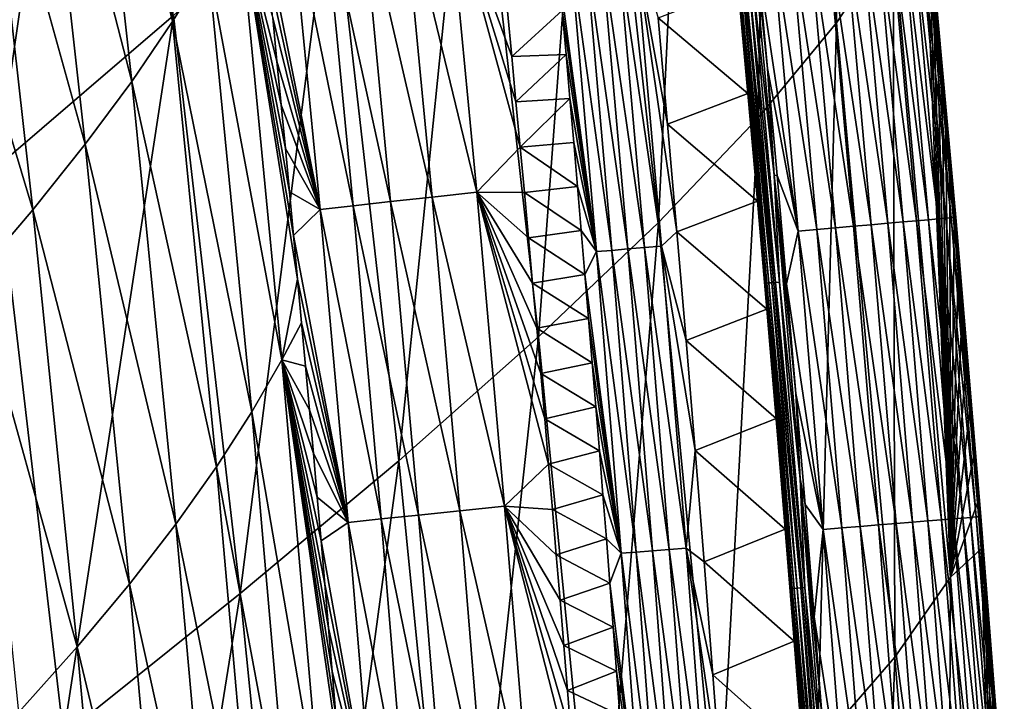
# Model space of a CAD drawing. Header units: millimetres. Extents: x -300 to 300, y -500 to 500.
# Tile 916 of 988: x 269 to 294, y 193 to 210. Entities that reach past the tile are written whole.
import ezdxf

# ---------------------------------------------------------------- set-up
doc = ezdxf.new("R2010")
doc.units = ezdxf.units.MM
doc.header["$LTSCALE"] = 81.481481
for name, color, linetype in [('19', 7, 'CONTINUOUS'), ('21', 7, 'CONTINUOUS'), ('23', 7, 'CONTINUOUS'), ('26', 7, 'CONTINUOUS'), ('27', 7, 'CONTINUOUS'), ('29', 7, 'CONTINUOUS'), ('30', 7, 'CONTINUOUS'), ('32', 7, 'CONTINUOUS')]:
    doc.layers.add(name, color=color, linetype=linetype)

msp = doc.modelspace()

# ---------------------------------------------------------------- linework, layer by layer
at = {"layer": '19', "color": 7, "linetype": 'CONTINUOUS'}
for points in [[(289.863, 210.028, 14.469), (289.672, 227.949, 9.778), (288.202, 225.666, 14.521), (289.863, 210.028, 14.469)], [(291.305, 212.197, 9.745), (289.672, 227.949, 9.778), (289.863, 210.028, 14.469), (291.305, 212.197, 9.745)], [(287.864, 207.604, 18.968), (288.202, 225.666, 14.521), (286.183, 223.105, 19.038), (287.864, 207.604, 18.968)], [(289.863, 210.028, 14.469), (288.202, 225.666, 14.521), (287.864, 207.604, 18.968), (289.863, 210.028, 14.469)], [(268.458, 206.356, 38.413), (271.082, 224.475, 35.071), (266.59, 220.392, 38.545), (268.458, 206.356, 38.413)], [(272.959, 210.211, 34.947), (271.082, 224.475, 35.071), (268.458, 206.356, 38.413), (272.959, 210.211, 34.947)], [(285.326, 204.93, 23.249), (286.183, 223.105, 19.038), (283.63, 220.273, 23.333), (285.326, 204.93, 23.249)], [(287.864, 207.604, 18.968), (286.183, 223.105, 19.038), (285.326, 204.93, 23.249), (287.864, 207.604, 18.968)], [(282.268, 202.012, 27.316), (283.63, 220.273, 23.333), (280.564, 217.175, 27.413), (282.268, 202.012, 27.316)], [(285.326, 204.93, 23.249), (283.63, 220.273, 23.333), (282.268, 202.012, 27.316), (285.326, 204.93, 23.249)], [(278.708, 198.857, 31.175), (280.564, 217.175, 27.413), (277, 213.819, 31.282), (278.708, 198.857, 31.175)], [(282.268, 202.012, 27.316), (280.564, 217.175, 27.413), (278.708, 198.857, 31.175), (282.268, 202.012, 27.316)], [(274.665, 195.469, 34.831), (277, 213.819, 31.282), (272.959, 210.211, 34.947), (274.665, 195.469, 34.831)], [(278.708, 198.857, 31.175), (277, 213.819, 31.282), (274.665, 195.469, 34.831), (278.708, 198.857, 31.175)], [(291.305, 212.197, 9.745), (292.77, 195.885, 9.714), (292.111, 213.06, 5.847), (291.305, 212.197, 9.745)], [(292.111, 213.06, 5.847), (292.77, 195.885, 9.714), (292.221, 211.884, 5.843), (292.111, 213.06, 5.847)], [(291.354, 193.842, 14.42), (291.305, 212.197, 9.745), (289.863, 210.028, 14.469), (291.354, 193.842, 14.42)], [(292.77, 195.885, 9.714), (291.305, 212.197, 9.745), (291.354, 193.842, 14.42), (292.77, 195.885, 9.714)], [(292.221, 211.884, 5.843), (292.77, 195.885, 9.714), (292.331, 210.708, 5.838), (292.221, 211.884, 5.843)], [(292.331, 210.708, 5.838), (292.77, 195.885, 9.714), (292.439, 209.533, 5.833), (292.331, 210.708, 5.838)], [(270.156, 191.856, 38.29), (272.959, 210.211, 34.947), (268.458, 206.356, 38.413), (270.156, 191.856, 38.29)], [(274.665, 195.469, 34.831), (272.959, 210.211, 34.947), (270.156, 191.856, 38.29), (274.665, 195.469, 34.831)], [(289.375, 191.567, 18.904), (289.863, 210.028, 14.469), (287.864, 207.604, 18.968), (289.375, 191.567, 18.904)], [(291.354, 193.842, 14.42), (289.863, 210.028, 14.469), (289.375, 191.567, 18.904), (291.354, 193.842, 14.42)], [(292.439, 209.533, 5.833), (292.77, 195.885, 9.714), (292.546, 208.358, 5.828), (292.439, 209.533, 5.833)], [(292.546, 208.358, 5.828), (292.77, 195.885, 9.714), (292.651, 207.182, 5.824), (292.546, 208.358, 5.828)], [(286.852, 189.064, 23.171), (287.864, 207.604, 18.968), (285.326, 204.93, 23.249), (286.852, 189.064, 23.171)], [(289.375, 191.567, 18.904), (287.864, 207.604, 18.968), (286.852, 189.064, 23.171), (289.375, 191.567, 18.904)], [(292.651, 207.182, 5.824), (292.77, 195.885, 9.714), (292.756, 206.007, 5.819), (292.651, 207.182, 5.824)], [(270.156, 191.856, 38.29), (268.458, 206.356, 38.413), (265.2, 188.022, 41.556), (270.156, 191.856, 38.29)], [(292.756, 206.007, 5.819), (292.77, 195.885, 9.714), (292.859, 204.832, 5.814), (292.756, 206.007, 5.819)], [(283.803, 186.339, 27.226), (285.326, 204.93, 23.249), (282.268, 202.012, 27.316), (283.803, 186.339, 27.226)], [(286.852, 189.064, 23.171), (285.326, 204.93, 23.249), (283.803, 186.339, 27.226), (286.852, 189.064, 23.171)], [(292.859, 204.832, 5.814), (292.77, 195.885, 9.714), (292.961, 203.657, 5.81), (292.859, 204.832, 5.814)], [(292.961, 203.657, 5.81), (292.77, 195.885, 9.714), (293.062, 202.482, 5.805), (292.961, 203.657, 5.81)], [(293.062, 202.482, 5.805), (292.77, 195.885, 9.714), (293.162, 201.308, 5.801), (293.062, 202.482, 5.805)], [(280.247, 183.397, 31.075), (282.268, 202.012, 27.316), (278.708, 198.857, 31.175), (280.247, 183.397, 31.075)], [(283.803, 186.339, 27.226), (282.268, 202.012, 27.316), (280.247, 183.397, 31.075), (283.803, 186.339, 27.226)], [(293.162, 201.308, 5.801), (292.77, 195.885, 9.714), (293.261, 200.133, 5.796), (293.162, 201.308, 5.801)], [(293.261, 200.133, 5.796), (292.77, 195.885, 9.714), (293.359, 198.959, 5.792), (293.261, 200.133, 5.796)], [(276.202, 180.244, 34.722), (278.708, 198.857, 31.175), (274.665, 195.469, 34.831), (276.202, 180.244, 34.722)], [(280.247, 183.397, 31.075), (278.708, 198.857, 31.175), (276.202, 180.244, 34.722), (280.247, 183.397, 31.075)], [(293.359, 198.959, 5.792), (292.77, 195.885, 9.714), (293.456, 197.784, 5.787), (293.359, 198.959, 5.792)], [(293.456, 197.784, 5.787), (292.77, 195.885, 9.714), (293.551, 196.61, 5.783), (293.456, 197.784, 5.787)], [(292.77, 195.885, 9.714), (294.071, 179.003, 9.684), (293.551, 196.61, 5.783), (292.77, 195.885, 9.714)], [(293.551, 196.61, 5.783), (294.071, 179.003, 9.684), (293.646, 195.436, 5.779), (293.551, 196.61, 5.783)], [(292.679, 177.1, 14.374), (292.77, 195.885, 9.714), (291.354, 193.842, 14.42), (292.679, 177.1, 14.374)], [(294.071, 179.003, 9.684), (292.77, 195.885, 9.714), (292.679, 177.1, 14.374), (294.071, 179.003, 9.684)], [(271.687, 176.885, 38.174), (274.665, 195.469, 34.831), (270.156, 191.856, 38.29), (271.687, 176.885, 38.174)], [(276.202, 180.244, 34.722), (274.665, 195.469, 34.831), (271.687, 176.885, 38.174), (276.202, 180.244, 34.722)], [(293.646, 195.436, 5.779), (294.071, 179.003, 9.684), (293.739, 194.262, 5.774), (293.646, 195.436, 5.779)], [(293.739, 194.262, 5.774), (294.071, 179.003, 9.684), (293.832, 193.088, 5.77), (293.739, 194.262, 5.774)], [(290.72, 174.986, 18.844), (291.354, 193.842, 14.42), (289.375, 191.567, 18.904), (290.72, 174.986, 18.844)], [(292.679, 177.1, 14.374), (291.354, 193.842, 14.42), (290.72, 174.986, 18.844), (292.679, 177.1, 14.374)], [(293.832, 193.088, 5.77), (294.071, 179.003, 9.684), (293.923, 191.914, 5.766), (293.832, 193.088, 5.77)]]:
    msp.add_3dface(points, dxfattribs=at)
at = {"layer": '21', "color": 7, "linetype": 'CONTINUOUS'}
for points in [[(272.94, 210.058, 13.973), (270.688, 219.535, 15.536), (271.734, 221.126, 13.954), (272.94, 210.058, 13.973)], [(272.94, 210.058, 13.973), (271.734, 221.126, 13.954), (273.844, 211.515, 12.408), (272.94, 210.058, 13.973)], [(271.898, 208.529, 15.541), (269.498, 217.868, 17.121), (270.688, 219.535, 15.536), (271.898, 208.529, 15.541)], [(271.898, 208.529, 15.541), (270.688, 219.535, 15.536), (272.94, 210.058, 13.973), (271.898, 208.529, 15.541)], [(270.712, 206.928, 17.112), (268.157, 216.124, 18.707), (269.498, 217.868, 17.121), (270.712, 206.928, 17.112)], [(270.712, 206.928, 17.112), (269.498, 217.868, 17.121), (271.898, 208.529, 15.541), (270.712, 206.928, 17.112)], [(269.376, 205.256, 18.686), (266.665, 214.304, 20.291), (268.157, 216.124, 18.707), (269.376, 205.256, 18.686)], [(269.376, 205.256, 18.686), (268.157, 216.124, 18.707), (270.712, 206.928, 17.112), (269.376, 205.256, 18.686)], [(267.887, 203.511, 20.259), (266.665, 214.304, 20.291), (269.376, 205.256, 18.686), (267.887, 203.511, 20.259)], [(275.727, 201.428, 10.891), (273.844, 211.515, 12.408), (274.62, 212.902, 10.842), (275.727, 201.428, 10.891)], [(275.727, 201.428, 10.891), (274.62, 212.902, 10.842), (276.127, 203.488, 9.726), (275.727, 201.428, 10.891)], [(276.127, 203.488, 9.726), (274.62, 212.902, 10.842), (276.024, 204.6, 9.722), (276.127, 203.488, 9.726)], [(276.024, 204.6, 9.722), (274.62, 212.902, 10.842), (275.919, 205.711, 9.718), (276.024, 204.6, 9.722)], [(275.919, 205.711, 9.718), (274.62, 212.902, 10.842), (275.814, 206.822, 9.713), (275.919, 205.711, 9.718)], [(275.814, 206.822, 9.713), (274.62, 212.902, 10.842), (275.708, 207.933, 9.709), (275.814, 206.822, 9.713)], [(275.708, 207.933, 9.709), (274.62, 212.902, 10.842), (275.6, 209.044, 9.705), (275.708, 207.933, 9.709)], [(275.6, 209.044, 9.705), (274.62, 212.902, 10.842), (275.492, 210.155, 9.7), (275.6, 209.044, 9.705)], [(274.957, 200.099, 12.441), (272.94, 210.058, 13.973), (273.844, 211.515, 12.408), (274.957, 200.099, 12.441)], [(274.957, 200.099, 12.441), (273.844, 211.515, 12.408), (275.727, 201.428, 10.891), (274.957, 200.099, 12.441)], [(274.057, 198.703, 13.992), (271.898, 208.529, 15.541), (272.94, 210.058, 13.973), (274.057, 198.703, 13.992)], [(274.057, 198.703, 13.992), (272.94, 210.058, 13.973), (274.957, 200.099, 12.441), (274.057, 198.703, 13.992)], [(273.02, 197.24, 15.545), (270.712, 206.928, 17.112), (271.898, 208.529, 15.541), (273.02, 197.24, 15.545)], [(273.02, 197.24, 15.545), (271.898, 208.529, 15.541), (274.057, 198.703, 13.992), (273.02, 197.24, 15.545)], [(271.839, 195.71, 17.103), (269.376, 205.256, 18.686), (270.712, 206.928, 17.112), (271.839, 195.71, 17.103)], [(271.839, 195.71, 17.103), (270.712, 206.928, 17.112), (273.02, 197.24, 15.545), (271.839, 195.71, 17.103)], [(270.507, 194.112, 18.665), (267.887, 203.511, 20.259), (269.376, 205.256, 18.686), (270.507, 194.112, 18.665)], [(270.507, 194.112, 18.665), (269.376, 205.256, 18.686), (271.839, 195.71, 17.103), (270.507, 194.112, 18.665)], [(269.022, 192.447, 20.227), (267.887, 203.511, 20.259), (270.507, 194.112, 18.665), (269.022, 192.447, 20.227)], [(276.229, 202.377, 9.73), (275.727, 201.428, 10.891), (276.127, 203.488, 9.726), (276.229, 202.377, 9.73)], [(276.33, 201.265, 9.734), (275.727, 201.428, 10.891), (276.229, 202.377, 9.73), (276.33, 201.265, 9.734)], [(276.748, 189.656, 10.938), (274.957, 200.099, 12.441), (275.727, 201.428, 10.891), (276.748, 189.656, 10.938)], [(276.748, 189.656, 10.938), (275.727, 201.428, 10.891), (277.195, 191.252, 9.77), (276.748, 189.656, 10.938)], [(277.195, 191.252, 9.77), (275.727, 201.428, 10.891), (277.102, 192.365, 9.766), (277.195, 191.252, 9.77)], [(277.102, 192.365, 9.766), (275.727, 201.428, 10.891), (277.009, 193.478, 9.763), (277.102, 192.365, 9.766)], [(277.009, 193.478, 9.763), (275.727, 201.428, 10.891), (276.915, 194.591, 9.759), (277.009, 193.478, 9.763)], [(276.915, 194.591, 9.759), (275.727, 201.428, 10.891), (276.82, 195.704, 9.755), (276.915, 194.591, 9.759)], [(276.82, 195.704, 9.755), (275.727, 201.428, 10.891), (276.724, 196.816, 9.751), (276.82, 195.704, 9.755)], [(276.724, 196.816, 9.751), (275.727, 201.428, 10.891), (276.627, 197.928, 9.747), (276.724, 196.816, 9.751)], [(276.627, 197.928, 9.747), (275.727, 201.428, 10.891), (276.529, 199.041, 9.743), (276.627, 197.928, 9.747)], [(276.529, 199.041, 9.743), (275.727, 201.428, 10.891), (276.43, 200.153, 9.739), (276.529, 199.041, 9.743)], [(276.43, 200.153, 9.739), (275.727, 201.428, 10.891), (276.33, 201.265, 9.734), (276.43, 200.153, 9.739)], [(275.983, 188.388, 12.473), (274.057, 198.703, 13.992), (274.957, 200.099, 12.441), (275.983, 188.388, 12.473)], [(275.983, 188.388, 12.473), (274.957, 200.099, 12.441), (276.748, 189.656, 10.938), (275.983, 188.388, 12.473)], [(275.088, 187.057, 14.01), (273.02, 197.24, 15.545), (274.057, 198.703, 13.992), (275.088, 187.057, 14.01)], [(275.088, 187.057, 14.01), (274.057, 198.703, 13.992), (275.983, 188.388, 12.473), (275.088, 187.057, 14.01)], [(274.056, 185.664, 15.55), (271.839, 195.71, 17.103), (273.02, 197.24, 15.545), (274.056, 185.664, 15.55)], [(274.056, 185.664, 15.55), (273.02, 197.24, 15.545), (275.088, 187.057, 14.01), (274.056, 185.664, 15.55)], [(272.88, 184.209, 17.095), (270.507, 194.112, 18.665), (271.839, 195.71, 17.103), (272.88, 184.209, 17.095)], [(272.88, 184.209, 17.095), (271.839, 195.71, 17.103), (274.056, 185.664, 15.55), (272.88, 184.209, 17.095)], [(271.552, 182.69, 18.646), (269.022, 192.447, 20.227), (270.507, 194.112, 18.665), (271.552, 182.69, 18.646)], [(271.552, 182.69, 18.646), (270.507, 194.112, 18.665), (272.88, 184.209, 17.095), (271.552, 182.69, 18.646)]]:
    msp.add_3dface(points, dxfattribs=at)
at = {"layer": '23', "color": 7, "linetype": 'CONTINUOUS'}
for points in [[(281.584, 209.165, 2.367), (281.474, 210.321, 2.37), (282.872, 210.343, 1.313), (281.584, 209.165, 2.367)], [(282.971, 209.22, 1.314), (281.584, 209.165, 2.367), (282.872, 210.343, 1.313), (282.971, 209.22, 1.314)], [(281.693, 208.01, 2.364), (281.584, 209.165, 2.367), (282.971, 209.22, 1.314), (281.693, 208.01, 2.364)], [(283.069, 208.097, 1.316), (281.693, 208.01, 2.364), (282.971, 209.22, 1.314), (283.069, 208.097, 1.316)], [(281.801, 206.854, 2.36), (281.693, 208.01, 2.364), (283.069, 208.097, 1.316), (281.801, 206.854, 2.36)], [(283.167, 206.974, 1.317), (281.801, 206.854, 2.36), (283.069, 208.097, 1.316), (283.167, 206.974, 1.317)], [(283.263, 205.85, 1.319), (281.801, 206.854, 2.36), (283.167, 206.974, 1.317), (283.263, 205.85, 1.319)], [(281.908, 205.699, 2.357), (281.801, 206.854, 2.36), (283.263, 205.85, 1.319), (281.908, 205.699, 2.357)], [(283.358, 204.727, 1.32), (281.908, 205.699, 2.357), (283.263, 205.85, 1.319), (283.358, 204.727, 1.32)], [(282.013, 204.543, 2.354), (281.908, 205.699, 2.357), (283.358, 204.727, 1.32), (282.013, 204.543, 2.354)], [(283.452, 203.604, 1.321), (282.013, 204.543, 2.354), (283.358, 204.727, 1.32), (283.452, 203.604, 1.321)], [(282.117, 203.388, 2.351), (282.013, 204.543, 2.354), (283.452, 203.604, 1.321), (282.117, 203.388, 2.351)], [(283.545, 202.48, 1.323), (282.117, 203.388, 2.351), (283.452, 203.604, 1.321), (283.545, 202.48, 1.323)], [(282.221, 202.233, 2.348), (282.117, 203.388, 2.351), (283.545, 202.48, 1.323), (282.221, 202.233, 2.348)], [(283.638, 201.356, 1.324), (282.221, 202.233, 2.348), (283.545, 202.48, 1.323), (283.638, 201.356, 1.324)], [(282.323, 201.077, 2.345), (282.221, 202.233, 2.348), (283.638, 201.356, 1.324), (282.323, 201.077, 2.345)], [(283.729, 200.232, 1.325), (282.323, 201.077, 2.345), (283.638, 201.356, 1.324), (283.729, 200.232, 1.325)], [(282.424, 199.922, 2.341), (282.323, 201.077, 2.345), (283.729, 200.232, 1.325), (282.424, 199.922, 2.341)], [(283.819, 199.109, 1.327), (282.424, 199.922, 2.341), (283.729, 200.232, 1.325), (283.819, 199.109, 1.327)], [(282.524, 198.767, 2.338), (282.424, 199.922, 2.341), (283.819, 199.109, 1.327), (282.524, 198.767, 2.338)], [(283.908, 197.985, 1.328), (282.524, 198.767, 2.338), (283.819, 199.109, 1.327), (283.908, 197.985, 1.328)], [(282.622, 197.612, 2.335), (282.524, 198.767, 2.338), (283.908, 197.985, 1.328), (282.622, 197.612, 2.335)], [(283.997, 196.86, 1.329), (282.622, 197.612, 2.335), (283.908, 197.985, 1.328), (283.997, 196.86, 1.329)], [(282.72, 196.457, 2.332), (282.622, 197.612, 2.335), (283.997, 196.86, 1.329), (282.72, 196.457, 2.332)], [(284.084, 195.736, 1.33), (282.72, 196.457, 2.332), (283.997, 196.86, 1.329), (284.084, 195.736, 1.33)], [(282.817, 195.302, 2.329), (282.72, 196.457, 2.332), (284.084, 195.736, 1.33), (282.817, 195.302, 2.329)], [(284.17, 194.612, 1.332), (282.817, 195.302, 2.329), (284.084, 195.736, 1.33), (284.17, 194.612, 1.332)], [(282.912, 194.147, 2.326), (282.817, 195.302, 2.329), (284.17, 194.612, 1.332), (282.912, 194.147, 2.326)], [(284.256, 193.488, 1.333), (282.912, 194.147, 2.326), (284.17, 194.612, 1.332), (284.256, 193.488, 1.333)], [(283.007, 192.992, 2.323), (282.912, 194.147, 2.326), (284.256, 193.488, 1.333), (283.007, 192.992, 2.323)], [(284.34, 192.363, 1.334), (283.007, 192.992, 2.323), (284.256, 193.488, 1.333), (284.34, 192.363, 1.334)], [(283.1, 191.838, 2.32), (283.007, 192.992, 2.323), (284.34, 192.363, 1.334), (283.1, 191.838, 2.32)]]:
    msp.add_3dface(points, dxfattribs=at)
at = {"layer": '26', "color": 7, "linetype": 'CONTINUOUS'}
for points in [[(279.931, 213.704, 3.368), (280.694, 205.705, 3.355), (278.789, 213.571, 4.472), (279.931, 213.704, 3.368)], [(281.474, 210.321, 2.37), (281.584, 209.165, 2.367), (279.931, 213.704, 3.368), (281.474, 210.321, 2.37)], [(281.584, 209.165, 2.367), (281.693, 208.01, 2.364), (279.931, 213.704, 3.368), (281.584, 209.165, 2.367)], [(281.693, 208.01, 2.364), (281.801, 206.854, 2.36), (279.931, 213.704, 3.368), (281.693, 208.01, 2.364)], [(279.931, 213.704, 3.368), (281.801, 206.854, 2.36), (280.694, 205.705, 3.355), (279.931, 213.704, 3.368)], [(277.734, 213.448, 5.668), (278.498, 205.465, 5.673), (276.778, 213.334, 6.945), (277.734, 213.448, 5.668)], [(278.789, 213.571, 4.472), (279.552, 205.581, 4.468), (277.734, 213.448, 5.668), (278.789, 213.571, 4.472)], [(277.734, 213.448, 5.668), (279.552, 205.581, 4.468), (278.498, 205.465, 5.673), (277.734, 213.448, 5.668)], [(278.789, 213.571, 4.472), (280.694, 205.705, 3.355), (279.552, 205.581, 4.468), (278.789, 213.571, 4.472)], [(275.271, 212.376, 9.691), (275.929, 213.231, 8.291), (276.699, 205.263, 8.314), (275.271, 212.376, 9.691)], [(276.778, 213.334, 6.945), (277.544, 205.359, 6.959), (275.929, 213.231, 8.291), (276.778, 213.334, 6.945)], [(275.929, 213.231, 8.291), (277.544, 205.359, 6.959), (276.699, 205.263, 8.314), (275.929, 213.231, 8.291)], [(276.778, 213.334, 6.945), (278.498, 205.465, 5.673), (277.544, 205.359, 6.959), (276.778, 213.334, 6.945)], [(275.382, 211.266, 9.696), (275.271, 212.376, 9.691), (276.699, 205.263, 8.314), (275.382, 211.266, 9.696)], [(275.492, 210.155, 9.7), (275.382, 211.266, 9.696), (276.699, 205.263, 8.314), (275.492, 210.155, 9.7)], [(275.6, 209.044, 9.705), (275.492, 210.155, 9.7), (276.699, 205.263, 8.314), (275.6, 209.044, 9.705)], [(275.708, 207.933, 9.709), (275.6, 209.044, 9.705), (276.699, 205.263, 8.314), (275.708, 207.933, 9.709)], [(275.814, 206.822, 9.713), (275.708, 207.933, 9.709), (276.699, 205.263, 8.314), (275.814, 206.822, 9.713)], [(275.919, 205.711, 9.718), (275.814, 206.822, 9.713), (276.699, 205.263, 8.314), (275.919, 205.711, 9.718)], [(281.801, 206.854, 2.36), (281.908, 205.699, 2.357), (280.694, 205.705, 3.355), (281.801, 206.854, 2.36)], [(276.024, 204.6, 9.722), (275.919, 205.711, 9.718), (276.699, 205.263, 8.314), (276.024, 204.6, 9.722)], [(279.552, 205.581, 4.468), (280.261, 197.579, 4.463), (278.498, 205.465, 5.673), (279.552, 205.581, 4.468)], [(280.694, 205.705, 3.355), (281.403, 197.695, 3.342), (279.552, 205.581, 4.468), (280.694, 205.705, 3.355)], [(279.552, 205.581, 4.468), (281.403, 197.695, 3.342), (280.261, 197.579, 4.463), (279.552, 205.581, 4.468)], [(281.908, 205.699, 2.357), (282.013, 204.543, 2.354), (280.694, 205.705, 3.355), (281.908, 205.699, 2.357)], [(282.013, 204.543, 2.354), (282.117, 203.388, 2.351), (280.694, 205.705, 3.355), (282.013, 204.543, 2.354)], [(282.117, 203.388, 2.351), (282.221, 202.233, 2.348), (280.694, 205.705, 3.355), (282.117, 203.388, 2.351)], [(282.221, 202.233, 2.348), (282.323, 201.077, 2.345), (280.694, 205.705, 3.355), (282.221, 202.233, 2.348)], [(282.323, 201.077, 2.345), (282.424, 199.922, 2.341), (280.694, 205.705, 3.355), (282.323, 201.077, 2.345)], [(282.424, 199.922, 2.341), (282.524, 198.767, 2.338), (280.694, 205.705, 3.355), (282.424, 199.922, 2.341)], [(280.694, 205.705, 3.355), (282.524, 198.767, 2.338), (281.403, 197.695, 3.342), (280.694, 205.705, 3.355)], [(277.544, 205.359, 6.959), (278.257, 197.372, 6.972), (276.699, 205.263, 8.314), (277.544, 205.359, 6.959)], [(278.498, 205.465, 5.673), (279.209, 197.471, 5.677), (277.544, 205.359, 6.959), (278.498, 205.465, 5.673)], [(277.544, 205.359, 6.959), (279.209, 197.471, 5.677), (278.257, 197.372, 6.972), (277.544, 205.359, 6.959)], [(278.498, 205.465, 5.673), (280.261, 197.579, 4.463), (279.209, 197.471, 5.677), (278.498, 205.465, 5.673)], [(276.024, 204.6, 9.722), (276.699, 205.263, 8.314), (277.415, 197.282, 8.336), (276.024, 204.6, 9.722)], [(276.699, 205.263, 8.314), (278.257, 197.372, 6.972), (277.415, 197.282, 8.336), (276.699, 205.263, 8.314)], [(276.127, 203.488, 9.726), (276.024, 204.6, 9.722), (277.415, 197.282, 8.336), (276.127, 203.488, 9.726)], [(276.229, 202.377, 9.73), (276.127, 203.488, 9.726), (277.415, 197.282, 8.336), (276.229, 202.377, 9.73)], [(276.33, 201.265, 9.734), (276.229, 202.377, 9.73), (277.415, 197.282, 8.336), (276.33, 201.265, 9.734)], [(276.43, 200.153, 9.739), (276.33, 201.265, 9.734), (277.415, 197.282, 8.336), (276.43, 200.153, 9.739)], [(276.529, 199.041, 9.743), (276.43, 200.153, 9.739), (277.415, 197.282, 8.336), (276.529, 199.041, 9.743)], [(276.627, 197.928, 9.747), (276.529, 199.041, 9.743), (277.415, 197.282, 8.336), (276.627, 197.928, 9.747)], [(282.524, 198.767, 2.338), (282.622, 197.612, 2.335), (281.403, 197.695, 3.342), (282.524, 198.767, 2.338)], [(276.724, 196.816, 9.751), (276.627, 197.928, 9.747), (277.415, 197.282, 8.336), (276.724, 196.816, 9.751)], [(280.261, 197.579, 4.463), (280.919, 189.567, 4.458), (279.209, 197.471, 5.677), (280.261, 197.579, 4.463)], [(281.403, 197.695, 3.342), (282.061, 189.675, 3.328), (280.261, 197.579, 4.463), (281.403, 197.695, 3.342)], [(280.261, 197.579, 4.463), (282.061, 189.675, 3.328), (280.919, 189.567, 4.458), (280.261, 197.579, 4.463)], [(282.622, 197.612, 2.335), (282.72, 196.457, 2.332), (281.403, 197.695, 3.342), (282.622, 197.612, 2.335)], [(282.72, 196.457, 2.332), (282.817, 195.302, 2.329), (281.403, 197.695, 3.342), (282.72, 196.457, 2.332)], [(282.817, 195.302, 2.329), (282.912, 194.147, 2.326), (281.403, 197.695, 3.342), (282.817, 195.302, 2.329)], [(282.912, 194.147, 2.326), (283.007, 192.992, 2.323), (281.403, 197.695, 3.342), (282.912, 194.147, 2.326)], [(283.007, 192.992, 2.323), (283.1, 191.838, 2.32), (281.403, 197.695, 3.342), (283.007, 192.992, 2.323)], [(283.1, 191.838, 2.32), (283.193, 190.683, 2.317), (281.403, 197.695, 3.342), (283.1, 191.838, 2.32)], [(281.403, 197.695, 3.342), (283.193, 190.683, 2.317), (282.061, 189.675, 3.328), (281.403, 197.695, 3.342)], [(276.724, 196.816, 9.751), (277.415, 197.282, 8.336), (278.08, 189.29, 8.356), (276.724, 196.816, 9.751)], [(278.257, 197.372, 6.972), (278.919, 189.374, 6.984), (277.415, 197.282, 8.336), (278.257, 197.372, 6.972)], [(277.415, 197.282, 8.336), (278.919, 189.374, 6.984), (278.08, 189.29, 8.356), (277.415, 197.282, 8.336)], [(279.209, 197.471, 5.677), (279.868, 189.466, 5.68), (278.257, 197.372, 6.972), (279.209, 197.471, 5.677)], [(278.257, 197.372, 6.972), (279.868, 189.466, 5.68), (278.919, 189.374, 6.984), (278.257, 197.372, 6.972)], [(279.209, 197.471, 5.677), (280.919, 189.567, 4.458), (279.868, 189.466, 5.68), (279.209, 197.471, 5.677)], [(276.82, 195.704, 9.755), (276.724, 196.816, 9.751), (278.08, 189.29, 8.356), (276.82, 195.704, 9.755)], [(276.915, 194.591, 9.759), (276.82, 195.704, 9.755), (278.08, 189.29, 8.356), (276.915, 194.591, 9.759)], [(277.009, 193.478, 9.763), (276.915, 194.591, 9.759), (278.08, 189.29, 8.356), (277.009, 193.478, 9.763)], [(277.102, 192.365, 9.766), (277.009, 193.478, 9.763), (278.08, 189.29, 8.356), (277.102, 192.365, 9.766)]]:
    msp.add_3dface(points, dxfattribs=at)
at = {"layer": '27', "color": 7, "linetype": 'CONTINUOUS'}
for points in [[(291.906, 204.975, 1.997), (290.882, 212.565, 1.593), (291.229, 212.598, 2.011), (291.906, 204.975, 1.997)], [(292.206, 205.002, 2.446), (291.229, 212.598, 2.011), (291.528, 212.626, 2.462), (292.206, 205.002, 2.446)], [(291.906, 204.975, 1.997), (291.229, 212.598, 2.011), (292.206, 205.002, 2.446), (291.906, 204.975, 1.997)], [(292.453, 205.023, 2.92), (291.528, 212.626, 2.462), (291.774, 212.649, 2.939), (292.453, 205.023, 2.92)], [(292.206, 205.002, 2.446), (291.528, 212.626, 2.462), (292.453, 205.023, 2.92), (292.206, 205.002, 2.446)], [(292.647, 205.04, 3.41), (291.774, 212.649, 2.939), (291.966, 212.666, 3.432), (292.647, 205.04, 3.41)], [(292.453, 205.023, 2.92), (291.774, 212.649, 2.939), (292.647, 205.04, 3.41), (292.453, 205.023, 2.92)], [(292.785, 205.052, 3.908), (291.966, 212.666, 3.432), (292.102, 212.679, 3.933), (292.785, 205.052, 3.908)], [(292.647, 205.04, 3.41), (291.966, 212.666, 3.432), (292.785, 205.052, 3.908), (292.647, 205.04, 3.41)], [(292.87, 205.059, 4.405), (292.102, 212.679, 3.933), (292.185, 212.687, 4.432), (292.87, 205.059, 4.405)], [(292.785, 205.052, 3.908), (292.102, 212.679, 3.933), (292.87, 205.059, 4.405), (292.785, 205.052, 3.908)], [(292.905, 205.062, 4.893), (292.185, 212.687, 4.432), (292.217, 212.69, 4.921), (292.905, 205.062, 4.893)], [(292.87, 205.059, 4.405), (292.185, 212.687, 4.432), (292.905, 205.062, 4.893), (292.87, 205.059, 4.405)], [(292.202, 212.688, 5.395), (292.893, 205.061, 5.366), (292.217, 212.69, 4.921), (292.202, 212.688, 5.395)], [(292.331, 210.708, 5.838), (292.439, 209.533, 5.833), (292.202, 212.688, 5.395), (292.331, 210.708, 5.838)], [(292.439, 209.533, 5.833), (292.546, 208.358, 5.828), (292.202, 212.688, 5.395), (292.439, 209.533, 5.833)], [(292.546, 208.358, 5.828), (292.651, 207.182, 5.824), (292.202, 212.688, 5.395), (292.546, 208.358, 5.828)], [(292.651, 207.182, 5.824), (292.756, 206.007, 5.819), (292.202, 212.688, 5.395), (292.651, 207.182, 5.824)], [(292.202, 212.688, 5.395), (292.756, 206.007, 5.819), (292.893, 205.061, 5.366), (292.202, 212.688, 5.395)], [(292.893, 205.061, 5.366), (292.905, 205.062, 4.893), (292.217, 212.69, 4.921), (292.893, 205.061, 5.366)], [(289.36, 204.753, 0.212), (288.203, 212.315, 0.095), (288.679, 212.359, 0.214), (289.36, 204.753, 0.212)], [(289.834, 204.795, 0.382), (288.679, 212.359, 0.214), (289.154, 212.404, 0.385), (289.834, 204.795, 0.382)], [(289.36, 204.753, 0.212), (288.679, 212.359, 0.214), (289.834, 204.795, 0.382), (289.36, 204.753, 0.212)], [(290.3, 204.835, 0.605), (289.154, 212.404, 0.385), (289.62, 212.447, 0.609), (290.3, 204.835, 0.605)], [(289.834, 204.795, 0.382), (289.154, 212.404, 0.385), (290.3, 204.835, 0.605), (289.834, 204.795, 0.382)], [(290.748, 204.875, 0.882), (289.62, 212.447, 0.609), (290.07, 212.489, 0.887), (290.748, 204.875, 0.882)], [(290.3, 204.835, 0.605), (289.62, 212.447, 0.609), (290.748, 204.875, 0.882), (290.3, 204.835, 0.605)], [(291.171, 204.911, 1.209), (290.07, 212.489, 0.887), (290.493, 212.529, 1.217), (291.171, 204.911, 1.209)], [(290.748, 204.875, 0.882), (290.07, 212.489, 0.887), (291.171, 204.911, 1.209), (290.748, 204.875, 0.882)], [(291.559, 204.945, 1.582), (290.493, 212.529, 1.217), (290.882, 212.565, 1.593), (291.559, 204.945, 1.582)], [(291.171, 204.911, 1.209), (290.493, 212.529, 1.217), (291.559, 204.945, 1.582), (291.171, 204.911, 1.209)], [(291.559, 204.945, 1.582), (290.882, 212.565, 1.593), (291.906, 204.975, 1.997), (291.559, 204.945, 1.582)], [(288.886, 204.712, 0.094), (287.858, 211.567, 0.031), (288.203, 212.315, 0.095), (288.886, 204.712, 0.094)], [(288.886, 204.712, 0.094), (288.203, 212.315, 0.095), (289.36, 204.753, 0.212), (288.886, 204.712, 0.094)], [(288.106, 208.863, 0.031), (287.858, 211.567, 0.031), (288.886, 204.712, 0.094), (288.106, 208.863, 0.031)], [(288.35, 206.129, 0.031), (288.106, 208.863, 0.031), (288.886, 204.712, 0.094), (288.35, 206.129, 0.031)], [(288.591, 203.365, 0.031), (288.35, 206.129, 0.031), (288.886, 204.712, 0.094), (288.591, 203.365, 0.031)], [(292.756, 206.007, 5.819), (292.859, 204.832, 5.814), (292.893, 205.061, 5.366), (292.756, 206.007, 5.819)], [(293.508, 197.428, 4.38), (292.785, 205.052, 3.908), (292.87, 205.059, 4.405), (293.508, 197.428, 4.38)], [(292.859, 204.832, 5.814), (292.961, 203.657, 5.81), (292.893, 205.061, 5.366), (292.859, 204.832, 5.814)], [(293.545, 197.431, 4.866), (292.87, 205.059, 4.405), (292.905, 205.062, 4.893), (293.545, 197.431, 4.866)], [(293.508, 197.428, 4.38), (292.87, 205.059, 4.405), (293.545, 197.431, 4.866), (293.508, 197.428, 4.38)], [(292.893, 205.061, 5.366), (293.535, 197.43, 5.337), (292.905, 205.062, 4.893), (292.893, 205.061, 5.366)], [(292.961, 203.657, 5.81), (293.062, 202.482, 5.805), (292.893, 205.061, 5.366), (292.961, 203.657, 5.81)], [(293.062, 202.482, 5.805), (293.162, 201.308, 5.801), (292.893, 205.061, 5.366), (293.062, 202.482, 5.805)], [(293.162, 201.308, 5.801), (293.261, 200.133, 5.796), (292.893, 205.061, 5.366), (293.162, 201.308, 5.801)], [(293.261, 200.133, 5.796), (293.359, 198.959, 5.792), (292.893, 205.061, 5.366), (293.261, 200.133, 5.796)], [(293.359, 198.959, 5.792), (293.456, 197.784, 5.787), (292.893, 205.061, 5.366), (293.359, 198.959, 5.792)], [(292.893, 205.061, 5.366), (293.456, 197.784, 5.787), (293.535, 197.43, 5.337), (292.893, 205.061, 5.366)], [(293.535, 197.43, 5.337), (293.545, 197.431, 4.866), (292.905, 205.062, 4.893), (293.535, 197.43, 5.337)], [(290.933, 197.219, 0.602), (289.834, 204.795, 0.382), (290.3, 204.835, 0.605), (290.933, 197.219, 0.602)], [(291.38, 197.256, 0.876), (290.3, 204.835, 0.605), (290.748, 204.875, 0.882), (291.38, 197.256, 0.876)], [(290.933, 197.219, 0.602), (290.3, 204.835, 0.605), (291.38, 197.256, 0.876), (290.933, 197.219, 0.602)], [(291.802, 197.29, 1.201), (290.748, 204.875, 0.882), (291.171, 204.911, 1.209), (291.802, 197.29, 1.201)], [(291.38, 197.256, 0.876), (290.748, 204.875, 0.882), (291.802, 197.29, 1.201), (291.38, 197.256, 0.876)], [(292.19, 197.322, 1.572), (291.171, 204.911, 1.209), (291.559, 204.945, 1.582), (292.19, 197.322, 1.572)], [(291.802, 197.29, 1.201), (291.171, 204.911, 1.209), (292.19, 197.322, 1.572), (291.802, 197.29, 1.201)], [(292.537, 197.35, 1.984), (291.559, 204.945, 1.582), (291.906, 204.975, 1.997), (292.537, 197.35, 1.984)], [(292.19, 197.322, 1.572), (291.559, 204.945, 1.582), (292.537, 197.35, 1.984), (292.19, 197.322, 1.572)], [(292.837, 197.374, 2.43), (291.906, 204.975, 1.997), (292.206, 205.002, 2.446), (292.837, 197.374, 2.43)], [(292.537, 197.35, 1.984), (291.906, 204.975, 1.997), (292.837, 197.374, 2.43), (292.537, 197.35, 1.984)], [(293.086, 197.394, 2.902), (292.206, 205.002, 2.446), (292.453, 205.023, 2.92), (293.086, 197.394, 2.902)], [(292.837, 197.374, 2.43), (292.206, 205.002, 2.446), (293.086, 197.394, 2.902), (292.837, 197.374, 2.43)], [(293.28, 197.41, 3.389), (292.453, 205.023, 2.92), (292.647, 205.04, 3.41), (293.28, 197.41, 3.389)], [(293.086, 197.394, 2.902), (292.453, 205.023, 2.92), (293.28, 197.41, 3.389), (293.086, 197.394, 2.902)], [(293.421, 197.421, 3.885), (292.647, 205.04, 3.41), (292.785, 205.052, 3.908), (293.421, 197.421, 3.885)], [(293.28, 197.41, 3.389), (292.647, 205.04, 3.41), (293.421, 197.421, 3.885), (293.28, 197.41, 3.389)], [(293.421, 197.421, 3.885), (292.785, 205.052, 3.908), (293.508, 197.428, 4.38), (293.421, 197.421, 3.885)], [(289.522, 197.105, 0.094), (288.591, 203.365, 0.031), (288.886, 204.712, 0.094), (289.522, 197.105, 0.094)], [(289.995, 197.143, 0.211), (288.886, 204.712, 0.094), (289.36, 204.753, 0.212), (289.995, 197.143, 0.211)], [(289.522, 197.105, 0.094), (288.886, 204.712, 0.094), (289.995, 197.143, 0.211), (289.522, 197.105, 0.094)], [(290.468, 197.182, 0.38), (289.36, 204.753, 0.212), (289.834, 204.795, 0.382), (290.468, 197.182, 0.38)], [(289.995, 197.143, 0.211), (289.36, 204.753, 0.212), (290.468, 197.182, 0.38), (289.995, 197.143, 0.211)], [(290.468, 197.182, 0.38), (289.834, 204.795, 0.382), (290.933, 197.219, 0.602), (290.468, 197.182, 0.38)], [(288.828, 200.568, 0.031), (288.591, 203.365, 0.031), (289.522, 197.105, 0.094), (288.828, 200.568, 0.031)], [(289.062, 197.738, 0.031), (288.828, 200.568, 0.031), (289.522, 197.105, 0.094), (289.062, 197.738, 0.031)], [(293.456, 197.784, 5.787), (293.551, 196.61, 5.783), (293.535, 197.43, 5.337), (293.456, 197.784, 5.787)], [(289.292, 194.873, 0.031), (289.062, 197.738, 0.031), (289.522, 197.105, 0.094), (289.292, 194.873, 0.031)], [(292.39, 189.665, 1.194), (291.38, 197.256, 0.876), (291.802, 197.29, 1.201), (292.39, 189.665, 1.194)], [(292.778, 189.695, 1.563), (291.802, 197.29, 1.201), (292.19, 197.322, 1.572), (292.778, 189.695, 1.563)], [(292.39, 189.665, 1.194), (291.802, 197.29, 1.201), (292.778, 189.695, 1.563), (292.39, 189.665, 1.194)], [(293.125, 189.721, 1.972), (292.19, 197.322, 1.572), (292.537, 197.35, 1.984), (293.125, 189.721, 1.972)], [(292.778, 189.695, 1.563), (292.19, 197.322, 1.572), (293.125, 189.721, 1.972), (292.778, 189.695, 1.563)], [(293.425, 189.744, 2.416), (292.537, 197.35, 1.984), (292.837, 197.374, 2.43), (293.425, 189.744, 2.416)], [(293.125, 189.721, 1.972), (292.537, 197.35, 1.984), (293.425, 189.744, 2.416), (293.125, 189.721, 1.972)], [(293.674, 189.762, 2.884), (292.837, 197.374, 2.43), (293.086, 197.394, 2.902), (293.674, 189.762, 2.884)], [(293.425, 189.744, 2.416), (292.837, 197.374, 2.43), (293.674, 189.762, 2.884), (293.425, 189.744, 2.416)], [(293.87, 189.777, 3.369), (293.086, 197.394, 2.902), (293.28, 197.41, 3.389), (293.87, 189.777, 3.369)], [(293.674, 189.762, 2.884), (293.086, 197.394, 2.902), (293.87, 189.777, 3.369), (293.674, 189.762, 2.884)], [(294.012, 189.788, 3.863), (293.28, 197.41, 3.389), (293.421, 197.421, 3.885), (294.012, 189.788, 3.863)], [(293.87, 189.777, 3.369), (293.28, 197.41, 3.389), (294.012, 189.788, 3.863), (293.87, 189.777, 3.369)], [(294.101, 189.795, 4.355), (293.421, 197.421, 3.885), (293.508, 197.428, 4.38), (294.101, 189.795, 4.355)], [(294.012, 189.788, 3.863), (293.421, 197.421, 3.885), (294.101, 189.795, 4.355), (294.012, 189.788, 3.863)], [(294.141, 189.797, 4.84), (293.508, 197.428, 4.38), (293.545, 197.431, 4.866), (294.141, 189.797, 4.84)], [(294.101, 189.795, 4.355), (293.508, 197.428, 4.38), (294.141, 189.797, 4.84), (294.101, 189.795, 4.355)], [(293.535, 197.43, 5.337), (294.134, 189.797, 5.31), (293.545, 197.431, 4.866), (293.535, 197.43, 5.337)], [(293.551, 196.61, 5.783), (293.646, 195.436, 5.779), (293.535, 197.43, 5.337), (293.551, 196.61, 5.783)], [(293.646, 195.436, 5.779), (293.739, 194.262, 5.774), (293.535, 197.43, 5.337), (293.646, 195.436, 5.779)], [(293.739, 194.262, 5.774), (293.832, 193.088, 5.77), (293.535, 197.43, 5.337), (293.739, 194.262, 5.774)], [(293.832, 193.088, 5.77), (293.923, 191.914, 5.766), (293.535, 197.43, 5.337), (293.832, 193.088, 5.77)], [(293.923, 191.914, 5.766), (294.014, 190.74, 5.761), (293.535, 197.43, 5.337), (293.923, 191.914, 5.766)], [(293.535, 197.43, 5.337), (294.014, 190.74, 5.761), (294.134, 189.797, 5.31), (293.535, 197.43, 5.337)], [(294.134, 189.797, 5.31), (294.141, 189.797, 4.84), (293.545, 197.431, 4.866), (294.134, 189.797, 5.31)], [(290.115, 189.493, 0.093), (289.292, 194.873, 0.031), (289.522, 197.105, 0.094), (290.115, 189.493, 0.093)], [(290.587, 189.529, 0.21), (289.522, 197.105, 0.094), (289.995, 197.143, 0.211), (290.587, 189.529, 0.21)], [(290.115, 189.493, 0.093), (289.522, 197.105, 0.094), (290.587, 189.529, 0.21), (290.115, 189.493, 0.093)], [(291.058, 189.564, 0.378), (289.995, 197.143, 0.211), (290.468, 197.182, 0.38), (291.058, 189.564, 0.378)], [(290.587, 189.529, 0.21), (289.995, 197.143, 0.211), (291.058, 189.564, 0.378), (290.587, 189.529, 0.21)], [(291.522, 189.6, 0.598), (290.468, 197.182, 0.38), (290.933, 197.219, 0.602), (291.522, 189.6, 0.598)], [(291.058, 189.564, 0.378), (290.468, 197.182, 0.38), (291.522, 189.6, 0.598), (291.058, 189.564, 0.378)], [(291.968, 189.633, 0.871), (290.933, 197.219, 0.602), (291.38, 197.256, 0.876), (291.968, 189.633, 0.871)], [(291.522, 189.6, 0.598), (290.933, 197.219, 0.602), (291.968, 189.633, 0.871), (291.522, 189.6, 0.598)], [(291.968, 189.633, 0.871), (291.38, 197.256, 0.876), (292.39, 189.665, 1.194), (291.968, 189.633, 0.871)], [(289.519, 191.972, 0.031), (289.292, 194.873, 0.031), (290.115, 189.493, 0.093), (289.519, 191.972, 0.031)]]:
    msp.add_3dface(points, dxfattribs=at)
at = {"layer": '29', "color": 7, "linetype": 'CONTINUOUS'}
for points in [[(287.607, 208.218, 0.5), (285.316, 210.152, 0.5), (287.359, 210.932, 0.5), (287.607, 208.218, 0.5)], [(285.558, 207.44, 0.5), (285.316, 210.152, 0.5), (287.607, 208.218, 0.5), (285.558, 207.44, 0.5)], [(287.85, 205.48, 0.5), (285.558, 207.44, 0.5), (287.607, 208.218, 0.5), (287.85, 205.48, 0.5)], [(285.796, 204.697, 0.5), (285.558, 207.44, 0.5), (287.85, 205.48, 0.5), (285.796, 204.697, 0.5)], [(288.089, 202.719, 0.5), (285.796, 204.697, 0.5), (287.85, 205.48, 0.5), (288.089, 202.719, 0.5)], [(286.03, 201.923, 0.5), (285.796, 204.697, 0.5), (288.089, 202.719, 0.5), (286.03, 201.923, 0.5)], [(288.325, 199.932, 0.5), (286.03, 201.923, 0.5), (288.089, 202.719, 0.5), (288.325, 199.932, 0.5)], [(286.261, 199.116, 0.5), (286.03, 201.923, 0.5), (288.325, 199.932, 0.5), (286.261, 199.116, 0.5)], [(288.556, 197.112, 0.5), (286.261, 199.116, 0.5), (288.325, 199.932, 0.5), (288.556, 197.112, 0.5)], [(286.489, 196.274, 0.5), (286.261, 199.116, 0.5), (288.556, 197.112, 0.5), (286.489, 196.274, 0.5)], [(288.785, 194.252, 0.5), (286.489, 196.274, 0.5), (288.556, 197.112, 0.5), (288.785, 194.252, 0.5)], [(286.713, 193.397, 0.5), (286.489, 196.274, 0.5), (288.785, 194.252, 0.5), (286.713, 193.397, 0.5)], [(289.012, 191.338, 0.5), (286.713, 193.397, 0.5), (288.785, 194.252, 0.5), (289.012, 191.338, 0.5)], [(286.934, 190.482, 0.5), (286.713, 193.397, 0.5), (289.012, 191.338, 0.5), (286.934, 190.482, 0.5)]]:
    msp.add_3dface(points, dxfattribs=at)
at = {"layer": '30', "color": 7, "linetype": 'CONTINUOUS'}
for points in [[(287.858, 211.567, 0.031), (288.106, 208.863, 0.031), (287.567, 213.879, 0.028), (287.858, 211.567, 0.031)], [(288.106, 208.863, 0.031), (288.275, 206.137, 0.028), (287.567, 213.879, 0.028), (288.106, 208.863, 0.031)], [(288.275, 206.137, 0.028), (287.716, 211.201, 0.042), (287.567, 213.879, 0.028), (288.275, 206.137, 0.028)], [(288.083, 203.385, 0.307), (287.353, 211.167, 0.404), (287.388, 211.17, 0.307), (288.083, 203.385, 0.307)], [(288.047, 203.382, 0.404), (287.359, 210.932, 0.5), (287.353, 211.167, 0.404), (288.047, 203.382, 0.404)], [(288.047, 203.382, 0.404), (287.353, 211.167, 0.404), (288.083, 203.385, 0.307), (288.047, 203.382, 0.404)], [(288.141, 203.39, 0.216), (287.388, 211.17, 0.307), (287.446, 211.176, 0.216), (288.141, 203.39, 0.216)], [(288.083, 203.385, 0.307), (287.388, 211.17, 0.307), (288.141, 203.39, 0.216), (288.083, 203.385, 0.307)], [(288.218, 203.397, 0.138), (287.446, 211.176, 0.216), (287.523, 211.183, 0.138), (288.218, 203.397, 0.138)], [(288.141, 203.39, 0.216), (287.446, 211.176, 0.216), (288.218, 203.397, 0.138), (288.141, 203.39, 0.216)], [(288.311, 203.405, 0.079), (287.523, 211.183, 0.138), (287.616, 211.191, 0.079), (288.311, 203.405, 0.079)], [(288.218, 203.397, 0.138), (287.523, 211.183, 0.138), (288.311, 203.405, 0.079), (288.218, 203.397, 0.138)], [(288.411, 203.414, 0.042), (287.616, 211.191, 0.079), (287.716, 211.201, 0.042), (288.411, 203.414, 0.042)], [(288.311, 203.405, 0.079), (287.616, 211.191, 0.079), (288.411, 203.414, 0.042), (288.311, 203.405, 0.079)], [(288.411, 203.414, 0.042), (287.716, 211.201, 0.042), (288.275, 206.137, 0.028), (288.411, 203.414, 0.042)], [(287.607, 208.218, 0.5), (287.359, 210.932, 0.5), (288.047, 203.382, 0.404), (287.607, 208.218, 0.5)], [(288.106, 208.863, 0.031), (288.35, 206.129, 0.031), (288.275, 206.137, 0.028), (288.106, 208.863, 0.031)], [(287.85, 205.48, 0.5), (287.607, 208.218, 0.5), (288.047, 203.382, 0.404), (287.85, 205.48, 0.5)], [(288.35, 206.129, 0.031), (288.591, 203.365, 0.031), (288.275, 206.137, 0.028), (288.35, 206.129, 0.031)], [(288.591, 203.365, 0.031), (288.828, 200.568, 0.031), (288.275, 206.137, 0.028), (288.591, 203.365, 0.031)], [(288.828, 200.568, 0.031), (288.934, 198.391, 0.028), (288.275, 206.137, 0.028), (288.828, 200.568, 0.031)], [(288.934, 198.391, 0.028), (288.411, 203.414, 0.042), (288.275, 206.137, 0.028), (288.934, 198.391, 0.028)], [(288.089, 202.719, 0.5), (287.85, 205.48, 0.5), (288.047, 203.382, 0.404), (288.089, 202.719, 0.5)], [(288.729, 195.596, 0.307), (288.047, 203.382, 0.404), (288.083, 203.385, 0.307), (288.729, 195.596, 0.307)], [(288.693, 195.593, 0.404), (288.089, 202.719, 0.5), (288.047, 203.382, 0.404), (288.693, 195.593, 0.404)], [(288.693, 195.593, 0.404), (288.047, 203.382, 0.404), (288.729, 195.596, 0.307), (288.693, 195.593, 0.404)], [(288.787, 195.601, 0.216), (288.083, 203.385, 0.307), (288.141, 203.39, 0.216), (288.787, 195.601, 0.216)], [(288.729, 195.596, 0.307), (288.083, 203.385, 0.307), (288.787, 195.601, 0.216), (288.729, 195.596, 0.307)], [(288.864, 195.607, 0.138), (288.141, 203.39, 0.216), (288.218, 203.397, 0.138), (288.864, 195.607, 0.138)], [(288.787, 195.601, 0.216), (288.141, 203.39, 0.216), (288.864, 195.607, 0.138), (288.787, 195.601, 0.216)], [(288.957, 195.614, 0.079), (288.218, 203.397, 0.138), (288.311, 203.405, 0.079), (288.957, 195.614, 0.079)], [(288.864, 195.607, 0.138), (288.218, 203.397, 0.138), (288.957, 195.614, 0.079), (288.864, 195.607, 0.138)], [(289.057, 195.622, 0.042), (288.311, 203.405, 0.079), (288.411, 203.414, 0.042), (289.057, 195.622, 0.042)], [(288.957, 195.614, 0.079), (288.311, 203.405, 0.079), (289.057, 195.622, 0.042), (288.957, 195.614, 0.079)], [(289.057, 195.622, 0.042), (288.411, 203.414, 0.042), (288.934, 198.391, 0.028), (289.057, 195.622, 0.042)], [(288.325, 199.932, 0.5), (288.089, 202.719, 0.5), (288.693, 195.593, 0.404), (288.325, 199.932, 0.5)], [(288.828, 200.568, 0.031), (289.062, 197.738, 0.031), (288.934, 198.391, 0.028), (288.828, 200.568, 0.031)], [(288.556, 197.112, 0.5), (288.325, 199.932, 0.5), (288.693, 195.593, 0.404), (288.556, 197.112, 0.5)], [(289.062, 197.738, 0.031), (289.292, 194.873, 0.031), (288.934, 198.391, 0.028), (289.062, 197.738, 0.031)], [(289.292, 194.873, 0.031), (289.519, 191.972, 0.031), (288.934, 198.391, 0.028), (289.292, 194.873, 0.031)], [(289.519, 191.972, 0.031), (289.547, 190.641, 0.028), (288.934, 198.391, 0.028), (289.519, 191.972, 0.031)], [(289.547, 190.641, 0.028), (289.057, 195.622, 0.042), (288.934, 198.391, 0.028), (289.547, 190.641, 0.028)], [(288.785, 194.252, 0.5), (288.556, 197.112, 0.5), (288.693, 195.593, 0.404), (288.785, 194.252, 0.5)], [(289.329, 187.803, 0.307), (288.693, 195.593, 0.404), (288.729, 195.596, 0.307), (289.329, 187.803, 0.307)], [(289.294, 187.8, 0.404), (288.785, 194.252, 0.5), (288.693, 195.593, 0.404), (289.294, 187.8, 0.404)], [(289.294, 187.8, 0.404), (288.693, 195.593, 0.404), (289.329, 187.803, 0.307), (289.294, 187.8, 0.404)], [(289.387, 187.807, 0.216), (288.729, 195.596, 0.307), (288.787, 195.601, 0.216), (289.387, 187.807, 0.216)], [(289.329, 187.803, 0.307), (288.729, 195.596, 0.307), (289.387, 187.807, 0.216), (289.329, 187.803, 0.307)], [(289.465, 187.813, 0.138), (288.787, 195.601, 0.216), (288.864, 195.607, 0.138), (289.465, 187.813, 0.138)], [(289.387, 187.807, 0.216), (288.787, 195.601, 0.216), (289.465, 187.813, 0.138), (289.387, 187.807, 0.216)], [(289.557, 187.82, 0.079), (288.864, 195.607, 0.138), (288.957, 195.614, 0.079), (289.557, 187.82, 0.079)], [(289.465, 187.813, 0.138), (288.864, 195.607, 0.138), (289.557, 187.82, 0.079), (289.465, 187.813, 0.138)], [(289.658, 187.827, 0.042), (288.957, 195.614, 0.079), (289.057, 195.622, 0.042), (289.658, 187.827, 0.042)], [(289.557, 187.82, 0.079), (288.957, 195.614, 0.079), (289.658, 187.827, 0.042), (289.557, 187.82, 0.079)], [(289.658, 187.827, 0.042), (289.057, 195.622, 0.042), (289.547, 190.641, 0.028), (289.658, 187.827, 0.042)], [(289.012, 191.338, 0.5), (288.785, 194.252, 0.5), (289.294, 187.8, 0.404), (289.012, 191.338, 0.5)]]:
    msp.add_3dface(points, dxfattribs=at)
at = {"layer": '32', "color": 7, "linetype": 'CONTINUOUS'}
for points in [[(283.747, 204.189, 1.086), (282.771, 211.465, 1.312), (283.077, 211.878, 1.079), (283.747, 204.189, 1.086)], [(284.133, 204.222, 0.878), (283.077, 211.878, 1.079), (283.461, 211.913, 0.873), (284.133, 204.222, 0.878)], [(283.747, 204.189, 1.086), (283.077, 211.878, 1.079), (284.133, 204.222, 0.878), (283.747, 204.189, 1.086)], [(284.542, 204.257, 0.713), (283.461, 211.913, 0.873), (283.868, 211.951, 0.71), (284.542, 204.257, 0.713)], [(284.133, 204.222, 0.878), (283.461, 211.913, 0.873), (284.542, 204.257, 0.713), (284.133, 204.222, 0.878)], [(284.967, 204.294, 0.594), (283.868, 211.951, 0.71), (284.29, 211.989, 0.592), (284.967, 204.294, 0.594)], [(284.542, 204.257, 0.713), (283.868, 211.951, 0.71), (284.967, 204.294, 0.594), (284.542, 204.257, 0.713)], [(285.4, 204.331, 0.523), (284.29, 211.989, 0.592), (284.72, 212.029, 0.522), (285.4, 204.331, 0.523)], [(284.967, 204.294, 0.594), (284.29, 211.989, 0.592), (285.4, 204.331, 0.523), (284.967, 204.294, 0.594)], [(285.316, 210.152, 0.5), (285.558, 207.44, 0.5), (284.72, 212.029, 0.522), (285.316, 210.152, 0.5)], [(285.558, 207.44, 0.5), (285.796, 204.697, 0.5), (284.72, 212.029, 0.522), (285.558, 207.44, 0.5)], [(285.796, 204.697, 0.5), (285.4, 204.331, 0.523), (284.72, 212.029, 0.522), (285.796, 204.697, 0.5)], [(282.872, 210.343, 1.313), (282.771, 211.465, 1.312), (283.747, 204.189, 1.086), (282.872, 210.343, 1.313)], [(282.971, 209.22, 1.314), (282.872, 210.343, 1.313), (283.747, 204.189, 1.086), (282.971, 209.22, 1.314)], [(283.069, 208.097, 1.316), (282.971, 209.22, 1.314), (283.747, 204.189, 1.086), (283.069, 208.097, 1.316)], [(283.167, 206.974, 1.317), (283.069, 208.097, 1.316), (283.747, 204.189, 1.086), (283.167, 206.974, 1.317)], [(283.263, 205.85, 1.319), (283.167, 206.974, 1.317), (283.747, 204.189, 1.086), (283.263, 205.85, 1.319)], [(283.358, 204.727, 1.32), (283.263, 205.85, 1.319), (283.747, 204.189, 1.086), (283.358, 204.727, 1.32)], [(283.452, 203.604, 1.321), (283.358, 204.727, 1.32), (283.747, 204.189, 1.086), (283.452, 203.604, 1.321)], [(285.796, 204.697, 0.5), (286.03, 201.923, 0.5), (285.4, 204.331, 0.523), (285.796, 204.697, 0.5)], [(286.032, 196.628, 0.523), (284.967, 204.294, 0.594), (285.4, 204.331, 0.523), (286.032, 196.628, 0.523)], [(286.03, 201.923, 0.5), (286.261, 199.116, 0.5), (285.4, 204.331, 0.523), (286.03, 201.923, 0.5)], [(286.261, 199.116, 0.5), (286.032, 196.628, 0.523), (285.4, 204.331, 0.523), (286.261, 199.116, 0.5)], [(284.37, 196.496, 1.093), (283.452, 203.604, 1.321), (283.747, 204.189, 1.086), (284.37, 196.496, 1.093)], [(284.758, 196.527, 0.882), (283.747, 204.189, 1.086), (284.133, 204.222, 0.878), (284.758, 196.527, 0.882)], [(284.37, 196.496, 1.093), (283.747, 204.189, 1.086), (284.758, 196.527, 0.882), (284.37, 196.496, 1.093)], [(285.169, 196.56, 0.715), (284.133, 204.222, 0.878), (284.542, 204.257, 0.713), (285.169, 196.56, 0.715)], [(284.758, 196.527, 0.882), (284.133, 204.222, 0.878), (285.169, 196.56, 0.715), (284.758, 196.527, 0.882)], [(285.596, 196.594, 0.595), (284.542, 204.257, 0.713), (284.967, 204.294, 0.594), (285.596, 196.594, 0.595)], [(285.169, 196.56, 0.715), (284.542, 204.257, 0.713), (285.596, 196.594, 0.595), (285.169, 196.56, 0.715)], [(285.596, 196.594, 0.595), (284.967, 204.294, 0.594), (286.032, 196.628, 0.523), (285.596, 196.594, 0.595)], [(283.545, 202.48, 1.323), (283.452, 203.604, 1.321), (284.37, 196.496, 1.093), (283.545, 202.48, 1.323)], [(283.638, 201.356, 1.324), (283.545, 202.48, 1.323), (284.37, 196.496, 1.093), (283.638, 201.356, 1.324)], [(283.729, 200.232, 1.325), (283.638, 201.356, 1.324), (284.37, 196.496, 1.093), (283.729, 200.232, 1.325)], [(283.819, 199.109, 1.327), (283.729, 200.232, 1.325), (284.37, 196.496, 1.093), (283.819, 199.109, 1.327)], [(283.908, 197.985, 1.328), (283.819, 199.109, 1.327), (284.37, 196.496, 1.093), (283.908, 197.985, 1.328)], [(286.261, 199.116, 0.5), (286.489, 196.274, 0.5), (286.032, 196.628, 0.523), (286.261, 199.116, 0.5)], [(283.997, 196.86, 1.329), (283.908, 197.985, 1.328), (284.37, 196.496, 1.093), (283.997, 196.86, 1.329)], [(284.084, 195.736, 1.33), (283.997, 196.86, 1.329), (284.37, 196.496, 1.093), (284.084, 195.736, 1.33)], [(285.337, 188.828, 0.886), (284.37, 196.496, 1.093), (284.758, 196.527, 0.882), (285.337, 188.828, 0.886)], [(285.751, 188.859, 0.717), (284.758, 196.527, 0.882), (285.169, 196.56, 0.715), (285.751, 188.859, 0.717)], [(285.337, 188.828, 0.886), (284.758, 196.527, 0.882), (285.751, 188.859, 0.717), (285.337, 188.828, 0.886)], [(286.18, 188.89, 0.596), (285.169, 196.56, 0.715), (285.596, 196.594, 0.595), (286.18, 188.89, 0.596)], [(285.751, 188.859, 0.717), (285.169, 196.56, 0.715), (286.18, 188.89, 0.596), (285.751, 188.859, 0.717)], [(286.618, 188.923, 0.523), (285.596, 196.594, 0.595), (286.032, 196.628, 0.523), (286.618, 188.923, 0.523)], [(286.18, 188.89, 0.596), (285.596, 196.594, 0.595), (286.618, 188.923, 0.523), (286.18, 188.89, 0.596)], [(286.489, 196.274, 0.5), (286.713, 193.397, 0.5), (286.032, 196.628, 0.523), (286.489, 196.274, 0.5)], [(286.713, 193.397, 0.5), (286.934, 190.482, 0.5), (286.032, 196.628, 0.523), (286.713, 193.397, 0.5)], [(286.934, 190.482, 0.5), (286.618, 188.923, 0.523), (286.032, 196.628, 0.523), (286.934, 190.482, 0.5)], [(284.948, 188.799, 1.099), (284.084, 195.736, 1.33), (284.37, 196.496, 1.093), (284.948, 188.799, 1.099)], [(284.948, 188.799, 1.099), (284.37, 196.496, 1.093), (285.337, 188.828, 0.886), (284.948, 188.799, 1.099)], [(284.17, 194.612, 1.332), (284.084, 195.736, 1.33), (284.948, 188.799, 1.099), (284.17, 194.612, 1.332)], [(284.256, 193.488, 1.333), (284.17, 194.612, 1.332), (284.948, 188.799, 1.099), (284.256, 193.488, 1.333)], [(284.34, 192.363, 1.334), (284.256, 193.488, 1.333), (284.948, 188.799, 1.099), (284.34, 192.363, 1.334)]]:
    msp.add_3dface(points, dxfattribs=at)

doc.saveas('drawing.dxf')
